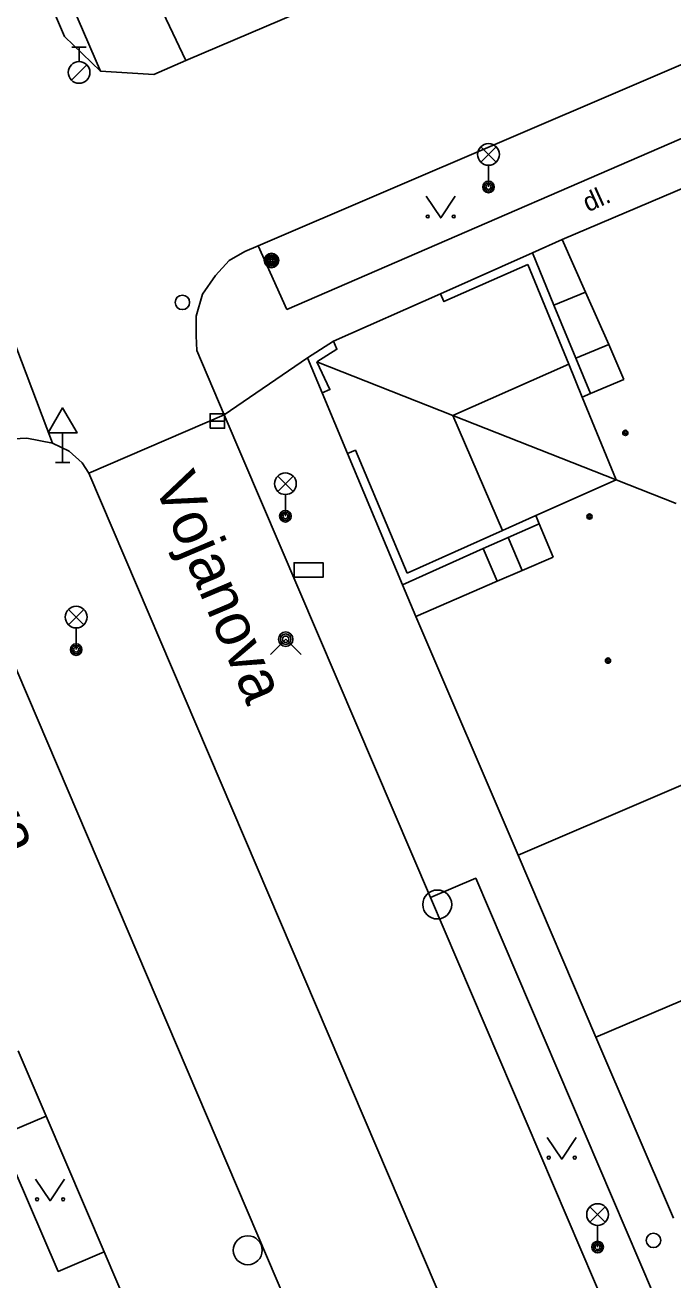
# Model space of a CAD drawing. Extents: x -596229 to -595156, y -1161237 to -1159376.
# Drawn here: x -595842.62 to -595820.24, y -1160614.83 to -1160571.46 of the extents above; entities that cross this region are included whole.
import ezdxf

# ---------------------------------------------------------------- set-up
doc = ezdxf.new("R2010")
doc.units = 0
for name, color, linetype in [('Level 24', 7, 'Continuous'), ('Level 25', 7, 'Continuous'), ('Level 27', 7, 'Continuous'), ('Level 28', 7, 'Continuous'), ('Level 31', 7, 'Continuous'), ('Level 33', 7, 'Continuous'), ('Level 34', 7, 'Continuous'), ('Level 36', 7, 'Continuous'), ('Level 39', 7, 'Continuous'), ('Nazvy ulic', 7, 'Continuous'), ('Specificka linie pasportu komunikaci', 7, 'Continuous'), ('TM - budovy zdene_ betonove - VP', 7, 'Continuous'), ('TM - chodniky - VP', 7, 'Continuous'), ('TM - komunikace - VP', 7, 'Continuous'), ('TM - letecke snimky - pomocna linie', 7, 'Continuous'), ('TM - plot drateny_ kovovy - VP', 7, 'Continuous'), ('TM - podezdivka plotu - VP', 7, 'Continuous'), ('TM - popis povrchu', 7, 'Continuous'), ('TM - rozhrani ploch obecne - VP', 7, 'Continuous'), ('TM - vjezd na pozemek', 7, 'Continuous')]:
    doc.layers.add(name, color=color, linetype=linetype)

msp = doc.modelspace()

# ---------------------------------------------------------------- linework, layer by layer
at = {"layer": 'Level 24'}
msp.add_lwpolyline([(-595833.33, -1160590.55), (-595832.33, -1160590.55), (-595832.33, -1160590.05), (-595833.33, -1160590.05)], close=True, dxfattribs=at)
at = {"layer": 'Level 25'}
for radius in [0.25, 0.2, 0.15, 0.1, 0.05]:
    msp.add_circle((-595834.11, -1160579.6), radius, dxfattribs=at)
at = {"layer": 'Level 27'}
msp.add_line((-595836.23, -1160585.15), (-595835.73, -1160585.15), dxfattribs=at)
msp.add_lwpolyline([(-595836.23, -1160585.4), (-595835.73, -1160585.4), (-595835.73, -1160584.9), (-595836.23, -1160584.9)], close=True, dxfattribs=at)
for centre in [(-595828.38, -1160601.86), (-595834.93, -1160613.81)]:
    msp.add_circle(centre, 0.5, dxfattribs=at)
at = {"layer": 'Level 28'}
for p, q in [((-595841.01, -1160572.225), (-595840.51, -1160572.225)), ((-595840.76, -1160572.725), (-595840.76, -1160572.225)), ((-595841.018, -1160573.372), (-595840.488, -1160572.842))]:
    msp.add_line(p, q, dxfattribs=at)
for centre, radius in [((-595840.76, -1160573.1), 0.375), ((-595837.19, -1160581.05), 0.25), ((-595820.91, -1160613.47), 0.25)]:
    msp.add_circle(centre, radius, dxfattribs=at)
at = {"layer": 'Level 31'}
msp.add_lwpolyline([(-595834.15, -1160593.22), (-595833.62, -1160592.69), (-595833.09, -1160593.22)], dxfattribs=at)
for radius in [0.25, 0.18, 0.11]:
    msp.add_circle((-595833.62, -1160592.69), radius, dxfattribs=at)
at = {"layer": 'Level 33'}
for p, q in [((-595826.875, -1160576.2), (-595826.345, -1160575.67)), ((-595826.875, -1160575.67), (-595826.345, -1160576.2)), ((-595826.61, -1160576.31), (-595826.61, -1160577.06)), ((-595833.895, -1160587.58), (-595833.365, -1160587.05)), ((-595833.895, -1160587.05), (-595833.365, -1160587.58)), ((-595833.63, -1160587.69), (-595833.63, -1160588.44)), ((-595841.125, -1160592.19), (-595840.595, -1160591.66)), ((-595841.125, -1160591.66), (-595840.595, -1160592.19)), ((-595840.86, -1160592.3), (-595840.86, -1160593.05)), ((-595823.105, -1160612.84), (-595822.575, -1160612.31)), ((-595823.105, -1160612.31), (-595822.575, -1160612.84)), ((-595822.84, -1160612.95), (-595822.84, -1160613.7))]:
    msp.add_line(p, q, dxfattribs=at)
for centre, radius in [((-595826.61, -1160575.935), 0.375), ((-595826.61, -1160577.06), 0.2), ((-595826.61, -1160577.06), 0.145), ((-595826.61, -1160577.06), 0.0876), ((-595833.63, -1160587.315), 0.375), ((-595833.63, -1160588.44), 0.2), ((-595833.63, -1160588.44), 0.145), ((-595833.63, -1160588.44), 0.0876), ((-595840.86, -1160591.925), 0.375), ((-595840.86, -1160593.05), 0.2), ((-595840.86, -1160593.05), 0.145), ((-595840.86, -1160593.05), 0.0876), ((-595822.84, -1160612.575), 0.375), ((-595822.84, -1160613.7), 0.2), ((-595822.84, -1160613.7), 0.145), ((-595822.84, -1160613.7), 0.0876)]:
    msp.add_circle(centre, radius, dxfattribs=at)
at = {"layer": 'Level 34'}
for p, q in [((-595841.33, -1160585.562), (-595841.33, -1160586.58)), ((-595841.58, -1160586.58), (-595841.08, -1160586.58))]:
    msp.add_line(p, q, dxfattribs=at)
msp.add_lwpolyline([(-595841.83, -1160585.562), (-595840.83, -1160585.562), (-595841.33, -1160584.696)], close=True, dxfattribs=at)
at = {"layer": 'Level 36'}
for points in [[(-595828.76, -1160577.38), (-595828.26, -1160578.13), (-595827.76, -1160577.38)], [(-595824.58, -1160609.91), (-595824.08, -1160610.66), (-595823.58, -1160609.91)], [(-595842.26, -1160611.35), (-595841.76, -1160612.1), (-595841.26, -1160611.35)]]:
    msp.add_lwpolyline(points, dxfattribs=at)
for centre in [(-595828.71, -1160578.08), (-595827.811, -1160578.08), (-595824.53, -1160610.61), (-595823.631, -1160610.61), (-595842.21, -1160612.05), (-595841.311, -1160612.05)]:
    msp.add_circle(centre, 0.05, dxfattribs=at)
at = {"layer": 'Level 39'}
for centre, radius in [((-595821.88, -1160585.56), 0.09), ((-595821.88, -1160585.56), 0.0398), ((-595823.12, -1160588.45), 0.09), ((-595823.12, -1160588.45), 0.0398), ((-595822.48, -1160593.43), 0.09), ((-595822.48, -1160593.43), 0.0398)]:
    msp.add_circle(centre, radius, dxfattribs=at)
at = {"layer": 'Specificka linie pasportu komunikaci'}
for points in [[(-595841.68, -1160585.92), (-595846.76, -1160572.51)], [(-595832.87, -1160582.97), (-595835.74, -1160584.93)], [(-595827.84, -1160584.96), (-595832.54, -1160583.1)], [(-595835.74, -1160584.93), (-595840.42, -1160586.95)], [(-595822.2, -1160587.18), (-595827.84, -1160584.96)]]:
    msp.add_lwpolyline(points, dxfattribs=at)
at = {"layer": 'TM - budovy zdene_ betonove - VP'}
for points in [[(-595815.79, -1160575.36), (-595824.06, -1160578.88)], [(-595823.26, -1160580.7), (-595824.06, -1160578.88)], [(-595822.45, -1160582.51), (-595823.26, -1160580.7)], [(-595821.93, -1160583.71), (-595822.45, -1160582.51)], [(-595823.09, -1160584.2), (-595821.93, -1160583.71)], [(-595823.37, -1160584.32), (-595823.09, -1160584.2)], [(-595822.2, -1160587.18), (-595823.37, -1160584.32)], [(-595824.98, -1160588.42), (-595822.2, -1160587.18)], [(-595822.2, -1160587.18), (-595820.12, -1160588)], [(-595824.86, -1160588.7), (-595824.98, -1160588.42)], [(-595824.38, -1160589.85), (-595824.86, -1160588.7)], [(-595825.45, -1160590.32), (-595824.38, -1160589.85)], [(-595829.12, -1160591.91), (-595826.31, -1160590.69)], [(-595826.31, -1160590.69), (-595825.45, -1160590.32)], [(-595825.59, -1160600.16), (-595829.12, -1160591.91)], [(-595825.59, -1160600.16), (-595815.95, -1160596.03)], [(-595822.9, -1160606.44), (-595825.59, -1160600.16)], [(-595822.9, -1160606.44), (-595812.04, -1160601.83)], [(-595820.22, -1160612.7), (-595822.9, -1160606.44)]]:
    msp.add_lwpolyline(points, dxfattribs=at)
at = {"layer": 'TM - chodniky - VP'}
for points in [[(-595841.75, -1160569.05), (-595840.02, -1160573.06)], [(-595838.08, -1160570.55), (-595837.07, -1160572.69)], [(-595833.58, -1160581.3), (-595816.57, -1160573.92)], [(-595833.58, -1160581.3), (-595834.57, -1160579.1)], [(-595831.97, -1160582.39), (-595828.27, -1160580.75)], [(-595831.48, -1160586.27), (-595832.36, -1160584.17)], [(-595828.62, -1160601.62), (-595827.05, -1160600.95), (-595819.02, -1160619.75), (-595820.59, -1160620.42)], [(-595839.89, -1160613.86), (-595841.48, -1160614.54), (-595843.51, -1160609.86), (-595841.9, -1160609.17)]]:
    msp.add_lwpolyline(points, dxfattribs=at)
at = {"layer": 'TM - komunikace - VP'}
for points in [[(-595841.26, -1160571.86), (-595842.49, -1160569)], [(-595829.87, -1160569.61), (-595837.07, -1160572.69)], [(-595841.26, -1160571.86), (-595840.02, -1160573.06)], [(-595817.49, -1160571.78), (-595834.57, -1160579.1)], [(-595837.07, -1160572.69), (-595838.18, -1160573.17)], [(-595840.02, -1160573.06), (-595838.18, -1160573.17)], [(-595836.69, -1160582.71), (-595836.71, -1160582.21), (-595836.71, -1160581.52), (-595836.5, -1160580.77), (-595836.05, -1160580.12), (-595835.57, -1160579.6), (-595835.03, -1160579.29), (-595834.57, -1160579.1)], [(-595836.69, -1160582.71), (-595835.74, -1160584.93)], [(-595835.74, -1160584.93), (-595828.62, -1160601.62)], [(-595844.96, -1160588.99), (-595845.08, -1160588.52), (-595845.08, -1160587.91), (-595844.91, -1160587.32), (-595844.67, -1160586.84), (-595844.26, -1160586.36), (-595843.74, -1160585.98), (-595843.26, -1160585.78), (-595842.57, -1160585.74), (-595841.68, -1160585.92)], [(-595841.68, -1160585.92), (-595841.1, -1160586.19), (-595840.65, -1160586.6), (-595840.42, -1160586.95)], [(-595797.82, -1160686.76), (-595840.42, -1160586.95)], [(-595844.96, -1160588.99), (-595803.25, -1160686.77)], [(-595828.62, -1160601.62), (-595820.59, -1160620.42)], [(-595841.9, -1160609.17), (-595842.86, -1160606.92)], [(-595839.89, -1160613.86), (-595841.9, -1160609.17)], [(-595838.98, -1160616), (-595839.89, -1160613.86)]]:
    msp.add_lwpolyline(points, dxfattribs=at)
at = {"layer": 'TM - letecke snimky - pomocna linie'}
for points in [[(-595823.84, -1160583.18), (-595827.84, -1160584.96)], [(-595827.84, -1160584.96), (-595826.13, -1160588.93)]]:
    msp.add_lwpolyline(points, dxfattribs=at)
at = {"layer": 'TM - plot drateny_ kovovy - VP'}
for points in [[(-595828.27, -1160580.75), (-595828.15, -1160581.02), (-595825.25, -1160579.74)], [(-595825.25, -1160579.74), (-595823.84, -1160583.18)], [(-595832.54, -1160583.1), (-595831.85, -1160582.67), (-595831.97, -1160582.39)], [(-595832.36, -1160584.17), (-595832.09, -1160584.06), (-595832.54, -1160583.1)], [(-595823.84, -1160583.18), (-595823.37, -1160584.32)], [(-595829.42, -1160590.41), (-595831.21, -1160586.16), (-595831.48, -1160586.27)], [(-595824.98, -1160588.42), (-595826.13, -1160588.93)], [(-595826.13, -1160588.93), (-595829.42, -1160590.41)]]:
    msp.add_lwpolyline(points, dxfattribs=at)
at = {"layer": 'TM - podezdivka plotu - VP'}
for points in [[(-595825.09, -1160579.34), (-595828.27, -1160580.75)], [(-595831.97, -1160582.39), (-595832.87, -1160582.97)], [(-595832.87, -1160582.97), (-595832.36, -1160584.17)], [(-595831.48, -1160586.27), (-595829.58, -1160590.81)]]:
    msp.add_lwpolyline(points, dxfattribs=at)
at = {"layer": 'TM - rozhrani ploch obecne - VP'}
for points in [[(-595825.09, -1160579.34), (-595824.35, -1160581.15)], [(-595824.35, -1160581.15), (-595823.26, -1160580.7)], [(-595823.59, -1160582.98), (-595824.35, -1160581.15)], [(-595822.45, -1160582.51), (-595823.59, -1160582.98)], [(-595823.09, -1160584.2), (-595823.59, -1160582.98)], [(-595825.93, -1160589.18), (-595824.86, -1160588.7)], [(-595826.79, -1160589.56), (-595825.93, -1160589.18)], [(-595825.45, -1160590.32), (-595825.93, -1160589.18)], [(-595829.58, -1160590.81), (-595826.79, -1160589.56)], [(-595826.79, -1160589.56), (-595826.31, -1160590.69)]]:
    msp.add_lwpolyline(points, dxfattribs=at)
at = {"layer": 'TM - vjezd na pozemek'}
for points in [[(-595824.06, -1160578.88), (-595825.09, -1160579.34)], [(-595829.58, -1160590.81), (-595829.12, -1160591.91)]]:
    msp.add_lwpolyline(points, dxfattribs=at)

# ---------------------------------------------------------------- texts
at = {"layer": 'Nazvy ulic'}
for rotation, p in [(292.9131, (-595838.192, -1160587.322)), (293.4278, (-595846.726, -1160592.626))]:
    msp.add_text('Vojanova', height=1.5, rotation=rotation, dxfattribs=at).set_placement(p)
at = {"layer": 'TM - popis povrchu'}
msp.add_text('dl.', height=0.65, rotation=24.35, dxfattribs=at).set_placement((-595823.17, -1160577.94))

doc.saveas('drawing.dxf')
